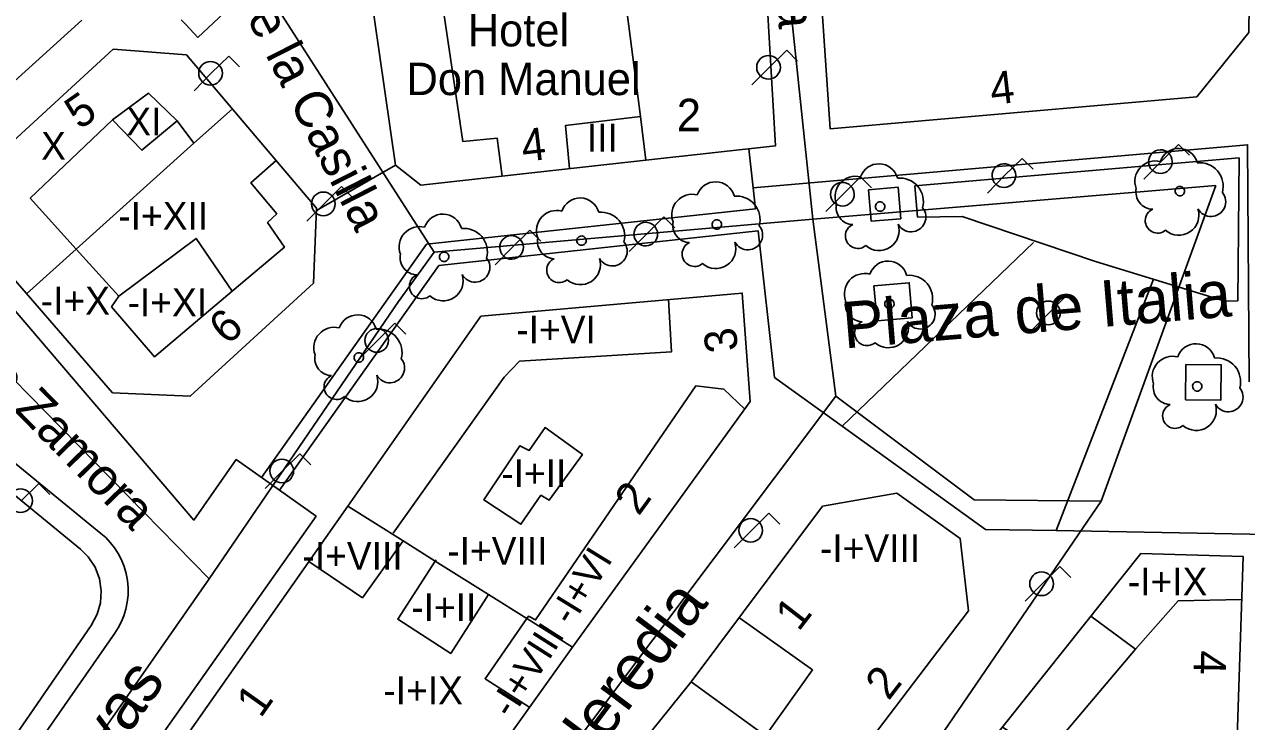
# Model space of a CAD drawing. Extents: x 282771 to 285132, y 4823109 to 4825496.
# Drawn here: x 284687.1 to 284753, y 4824576.9 to 4824614.5 of the extents above; entities that cross this region are included whole.
import ezdxf

# ---------------------------------------------------------------- set-up
doc = ezdxf.new("R2010")
doc.units = 0
for name, color, linetype in [('ACERA-BORDILLO', 7, 'Continuous'), ('ACERA-INTERIOR', 7, 'Continuous'), ('ARBOL', 7, 'Continuous'), ('CALLE-EJE', 7, 'Continuous'), ('CALLE-TEXTO', 7, 'Continuous'), ('EDIFICIO', 7, 'Continuous'), ('FAROLA', 7, 'Continuous'), ('INTERIOR-EDIFICIO', 7, 'Continuous'), ('MEDIANERA', 7, 'Continuous'), ('NUM-LOCAL', 7, 'Continuous'), ('NUM-PORTAL', 7, 'Continuous'), ('TXT-ALTURA-EDIFICIO', 7, 'Continuous'), ('TXT-EDIFICIOS', 7, 'Continuous'), ('ZONA-VERDE', 7, 'Continuous')]:
    doc.layers.add(name, color=color, linetype=linetype)

msp = doc.modelspace()

# ---------------------------------------------------------------- linework, layer by layer
at = {"layer": 'ACERA-BORDILLO'}
for points in [[(284841.102, 4824638.041), (284761.424, 4824614.589), (284761.374, 4824609.252), (284765.414, 4824586.742), (284753.214, 4824587.002), (284742.774, 4824587.202), (284738.964, 4824587.262), (284731.234, 4824592.821), (284727.574, 4824595.461), (284726.693, 4824603.362), (284709.494, 4824601.491), (284700.904, 4824589.371), (284702.884, 4824587.971)], [(284704.134, 4824620.941), (284696.504, 4824613.781), (284695.858, 4824614.477), (284695.604, 4824614.728)], [(284690.245, 4824614.722), (284683.538, 4824608.658)], [(284683.18, 4824603.091), (284696.284, 4824587.771), (284698.554, 4824591.031), (284700.904, 4824589.371)], [(284674.097, 4824601.089), (284691.272, 4824587.049), (284691.53, 4824586.819), (284691.774, 4824586.56), (284691.999, 4824586.272), (284692.201, 4824585.958), (284692.376, 4824585.62), (284692.52, 4824585.262), (284692.63, 4824584.888), (284692.703, 4824584.503), (284692.738, 4824584.113), (284692.734, 4824583.723), (284692.694, 4824583.339), (284692.617, 4824582.966), (284692.509, 4824582.609), (284692.37, 4824582.271), (284692.207, 4824581.955), (284692.021, 4824581.663), (284677.154, 4824560.351)], [(284702.884, 4824587.971), (284675.843, 4824549.688), (284675.675, 4824549.428), (284675.523, 4824549.15), (284675.392, 4824548.855), (284675.284, 4824548.545), (284675.2, 4824548.223), (284675.143, 4824547.891), (284675.114, 4824547.553), (284675.114, 4824547.212), (284675.142, 4824546.873), (284675.2, 4824546.539), (284675.284, 4824546.213), (284675.395, 4824545.898), (284675.529, 4824545.598), (284675.684, 4824545.315), (284675.858, 4824545.051), (284676.048, 4824544.807)]]:
    msp.add_lwpolyline(points, dxfattribs=at)
at = {"layer": 'ACERA-INTERIOR'}
for p, q in [((284726.427, 4824605.681), (284726.194, 4824607.772)), ((284707.154, 4824606.891), (284702.894, 4824604.461)), ((284741.542, 4824602.738), (284731.234, 4824592.821)), ((284748.004, 4824600.757), (284742.774, 4824587.202))]:
    msp.add_line(p, q, dxfattribs=at)
for points in [[(284726.434, 4824605.682), (284753.084, 4824608.002), (284753.163, 4824595.222)], [(284699.924, 4824590.061), (284708.824, 4824602.631), (284726.554, 4824604.542), (284726.427, 4824605.681)], [(284734.394, 4824604.012), (284732.794, 4824603.872), (284732.654, 4824605.572), (284734.254, 4824605.712), (284734.394, 4824604.012)], [(284732.944, 4824600.402), (284733.124, 4824598.512), (284735.004, 4824598.672), (284734.844, 4824600.562), (284732.944, 4824600.402)], [(284751.664, 4824596.132), (284749.764, 4824596.152), (284749.744, 4824594.252), (284751.644, 4824594.232), (284751.664, 4824596.152)]]:
    msp.add_lwpolyline(points, dxfattribs=at)
at = {"layer": 'ARBOL'}
for centre, major_axis, start_param, end_param in [((284749.368, 4824606.759), (0.558, 0.876), 5.552963, 8.096642), ((284748.108, 4824606.029), (0.59, 0.925), 0.313302, 2.497132), ((284750.498, 4824605.759), (0.684, 1.073), 5.018726, 6.951966), ((284733.204, 4824605.932), (0.559, 0.875), 5.553432, 8.097111), ((284724.404, 4824604.962), (0.559, 0.875), 5.553713, 8.097392), ((284731.944, 4824605.202), (0.59, 0.925), 0.313771, 2.497601), ((284734.334, 4824604.932), (0.685, 1.073), 5.019195, 6.952435), ((284717.104, 4824604.091), (0.559, 0.875), 5.553935, 8.097614), ((284723.144, 4824604.232), (0.59, 0.924), 0.314051, 2.497882), ((284725.534, 4824603.962), (0.685, 1.072), 5.019475, 6.952716), ((284747.998, 4824605.459), (-0.503, -0.789), 5.080968, 6.818154), ((284751.108, 4824604.929), (-0.428, -0.672), 5.785444, 9.102068), ((284715.844, 4824603.361), (0.591, 0.924), 0.314274, 2.498104), ((284731.834, 4824604.632), (-0.503, -0.789), 5.081437, 6.818623), ((284734.944, 4824604.102), (-0.429, -0.672), 5.785913, 9.102537), ((284748.238, 4824603.909), (-0.361, -0.567), 4.123441, 7.539675), ((284749.378, 4824604.209), (-0.584, -0.915), 6.13437, 8.734448), ((284709.704, 4824603.221), (0.559, 0.875), 5.554172, 8.097851), ((284718.234, 4824603.091), (0.685, 1.072), 5.019698, 6.952938), ((284723.034, 4824603.662), (-0.503, -0.788), 5.081718, 6.818903), ((284708.444, 4824602.491), (0.591, 0.924), 0.31451, 2.498341), ((284710.834, 4824602.221), (0.685, 1.072), 5.019934, 6.953175), ((284726.144, 4824603.132), (-0.429, -0.672), 5.786194, 9.102818), ((284732.074, 4824603.082), (-0.362, -0.566), 4.12391, 7.540144), ((284733.214, 4824603.382), (-0.584, -0.915), 6.13484, 8.734917), ((284715.734, 4824602.791), (-0.504, -0.788), 5.08194, 6.819125), ((284718.844, 4824602.261), (-0.429, -0.671), 5.786416, 9.10304), ((284723.274, 4824602.112), (-0.362, -0.566), 4.124191, 7.540425), ((284724.414, 4824602.412), (-0.584, -0.915), 6.13512, 8.735198), ((284708.334, 4824601.921), (-0.504, -0.788), 5.082177, 6.819362), ((284711.444, 4824601.391), (-0.429, -0.671), 5.786653, 9.103277), ((284715.974, 4824601.241), (-0.362, -0.566), 4.124413, 7.540647), ((284717.114, 4824601.541), (-0.584, -0.915), 6.135342, 8.73542), ((284732.444, 4824599.962), (0.59, 0.924), 0.313935, 2.497766), ((284733.704, 4824600.692), (0.559, 0.875), 5.553597, 8.097275), ((284708.574, 4824600.371), (-0.362, -0.566), 4.12465, 7.540884), ((284709.714, 4824600.671), (-0.585, -0.915), 6.135579, 8.735657), ((284734.834, 4824599.692), (0.685, 1.073), 5.019359, 6.9526), ((284732.334, 4824599.392), (-0.503, -0.788), 5.081602, 6.818787), ((284735.444, 4824598.862), (-0.429, -0.672), 5.786078, 9.102702), ((284705.104, 4824597.791), (0.56, 0.875), 5.554482, 8.098161), ((284703.844, 4824597.061), (0.591, 0.924), 0.314821, 2.498651), ((284706.234, 4824596.791), (0.686, 1.072), 5.020245, 6.953485), ((284732.574, 4824597.842), (-0.362, -0.566), 4.124075, 7.540309), ((284733.714, 4824598.142), (-0.584, -0.915), 6.135004, 8.735082), ((284750.304, 4824596.232), (0.559, 0.875), 5.553292, 8.096971), ((284703.734, 4824596.491), (-0.504, -0.788), 5.082487, 6.819672), ((284749.044, 4824595.502), (0.59, 0.925), 0.313631, 2.497462), ((284751.434, 4824595.232), (0.684, 1.073), 5.019055, 6.952295), ((284706.844, 4824595.961), (-0.429, -0.671), 5.786963, 9.103587), ((284703.974, 4824594.941), (-0.362, -0.566), 4.12496, 7.541194), ((284705.114, 4824595.241), (-0.585, -0.914), 6.135889, 8.735967), ((284748.934, 4824594.932), (-0.503, -0.789), 5.081298, 6.818483), ((284752.044, 4824594.402), (-0.429, -0.672), 5.785773, 9.102398), ((284749.174, 4824593.382), (-0.361, -0.566), 4.123771, 7.540004), ((284750.314, 4824593.682), (-0.584, -0.915), 6.1347, 8.734778)]:
    msp.add_ellipse(centre, major_axis=major_axis, ratio=0.999977, start_param=start_param, end_param=end_param, dxfattribs=at)
for centre, major_axis in [((284749.438, 4824605.499), (0.137, 0.215)), ((284733.274, 4824604.672), (0.137, 0.215)), ((284724.474, 4824603.702), (0.137, 0.215)), ((284717.174, 4824602.831), (0.137, 0.215)), ((284709.774, 4824601.961), (0.137, 0.214)), ((284733.774, 4824599.432), (0.137, 0.215)), ((284705.174, 4824596.531), (0.137, 0.214)), ((284750.374, 4824594.972), (0.137, 0.215))]:
    msp.add_ellipse(centre, major_axis=major_axis, ratio=0.999977, dxfattribs=at)
at = {"layer": 'CALLE-EJE'}
for p, q in [((284729.644, 4824603.992), (284725.435, 4824644.052)), ((284709.234, 4824602.201), (284693.367, 4824626.962)), ((284697.106, 4824584.599), (284672.897, 4824609.287))]:
    msp.add_line(p, q, dxfattribs=at)
for points in [[(284729.644, 4824603.992), (284751.364, 4824605.802)], [(284751.364, 4824605.802), (284745.184, 4824588.792)], [(284729.644, 4824603.992), (284709.234, 4824602.201), (284707.314, 4824599.551)], [(284730.884, 4824594.452), (284729.644, 4824603.992)], [(284707.314, 4824599.551), (284697.106, 4824584.599)], [(284730.884, 4824594.452), (284688.173, 4824537.58), (284685.423, 4824530.57)], [(284745.184, 4824588.792), (284738.35, 4824588.856), (284730.884, 4824594.452)], [(284745.184, 4824588.792), (284734.004, 4824572.401)], [(284697.106, 4824584.599), (284680.246, 4824560.444), (284670.794, 4824548.49)]]:
    msp.add_lwpolyline(points, dxfattribs=at)
at = {"layer": 'EDIFICIO'}
for points in [[(284750.354, 4824610.582), (284753.144, 4824614.052), (284753.354, 4824630.252), (284753.555, 4824643.362), (284750.985, 4824646.722), (284727.415, 4824638.792), (284730.134, 4824615.452), (284730.574, 4824608.862), (284750.354, 4824610.582)], [(284707.154, 4824606.891), (284708.524, 4824605.821), (284720.654, 4824607.172), (284727.644, 4824607.942), (284727.044, 4824618.112), (284726.584, 4824626.022), (284724.275, 4824636.592), (284716.354, 4824633.462), (284715.354, 4824633.072), (284704.684, 4824624.052), (284705.164, 4824620.752), (284707.154, 4824606.891)], [(284695.894, 4824612.841), (284691.934, 4824613.151), (284684.944, 4824606.741), (284684.774, 4824602.811), (284691.904, 4824594.621), (284696.084, 4824594.441), (284702.724, 4824600.531), (284702.894, 4824604.581), (284695.894, 4824612.841)], [(284679.604, 4824552.911), (284676.354, 4824548.27), (284685.533, 4824538.19), (284690.444, 4824544.271), (284695.094, 4824550.781), (284698.894, 4824556.091), (284702.994, 4824561.751), (284716.684, 4824580.921), (284726.264, 4824594.161), (284725.844, 4824600.002), (284711.754, 4824598.761), (284704.574, 4824588.521), (284691.664, 4824570.111), (284687.794, 4824564.591), (284684.094, 4824559.311), (284679.604, 4824552.911)], [(284658.094, 4824543.35), (284666.264, 4824550.89), (284676.994, 4824562.161), (284677.174, 4824562.421), (284682.204, 4824569.701), (284690.754, 4824582.081), (284691.074, 4824582.691), (284691.254, 4824583.311), (284691.294, 4824583.951), (284691.194, 4824584.601), (284690.954, 4824585.231), (284690.584, 4824585.781), (284690.174, 4824586.191), (284677.364, 4824596.701), (284674.684, 4824596.601), (284663.374, 4824586.581), (284657.444, 4824581.341), (284646.664, 4824571.37), (284638.004, 4824563.8), (284633.374, 4824559.58), (284628.264, 4824554.9), (284622.994, 4824550.05), (284615.093, 4824542.81)], [(284697.023, 4824528.72), (284705.464, 4824539.871), (284708.084, 4824543.331), (284710.394, 4824546.381), (284713.344, 4824550.281), (284716.394, 4824554.311), (284723.364, 4824563.511), (284728.554, 4824570.451), (284730.844, 4824573.431), (284738.034, 4824582.881), (284737.584, 4824586.781), (284734.184, 4824589.221), (284730.174, 4824588.521), (284723.094, 4824579.041), (284720.854, 4824576.281), (284715.804, 4824569.891), (284709.464, 4824561.691), (284706.084, 4824557.321), (284702.384, 4824552.441), (284700.224, 4824549.581), (284697.664, 4824546.171), (284688.873, 4824535.26), (284697.023, 4824528.72)], [(284735.733, 4824533.441), (284737.173, 4824526.081), (284738.643, 4824518.591), (284741.013, 4824506.451), (284742.863, 4824497.031), (284745.643, 4824482.791), (284746.573, 4824482.331), (284755.833, 4824484.511), (284756.273, 4824485.211), (284753.763, 4824498.851), (284752.193, 4824507.161), (284752.133, 4824507.991), (284751.303, 4824519.371), (284750.873, 4824526.101), (284751.414, 4824542.541), (284752.184, 4824565.761), (284752.854, 4824585.802), (284747.334, 4824585.972), (284738.074, 4824574.351), (284737.584, 4824565.731), (284736.284, 4824543.001), (284735.733, 4824533.441)]]:
    msp.add_lwpolyline(points, dxfattribs=at)
at = {"layer": 'FAROLA'}
for p, q in [((284728.239, 4824613.102), (284727.299, 4824612.172)), ((284728.829, 4824612.512), (284728.239, 4824613.102)), ((284698.16, 4824612.782), (284697.22, 4824611.852)), ((284698.75, 4824612.192), (284698.16, 4824612.782)), ((284697.22, 4824611.852), (284696.29, 4824610.912)), ((284727.299, 4824612.172), (284726.369, 4824611.232)), ((284749.364, 4824608.021), (284748.424, 4824607.09)), ((284749.954, 4824607.431), (284749.364, 4824608.021)), ((284740.928, 4824607.265), (284739.988, 4824606.335)), ((284741.518, 4824606.675), (284740.928, 4824607.265)), ((284748.424, 4824607.09), (284747.494, 4824606.15)), ((284704.24, 4824605.742), (284703.3, 4824604.812)), ((284704.83, 4824605.152), (284704.24, 4824605.742)), ((284732.22, 4824606.263), (284731.28, 4824605.333)), ((284732.81, 4824605.673), (284732.22, 4824606.263)), ((284739.988, 4824606.335), (284739.058, 4824605.395)), ((284731.28, 4824605.333), (284730.35, 4824604.393)), ((284703.3, 4824604.812), (284702.37, 4824603.872)), ((284721.625, 4824604.113), (284720.685, 4824603.183)), ((284722.215, 4824603.523), (284721.625, 4824604.113)), ((284714.388, 4824603.394), (284713.448, 4824602.464)), ((284714.978, 4824602.804), (284714.388, 4824603.394)), ((284720.685, 4824603.183), (284719.755, 4824602.243)), ((284713.448, 4824602.464), (284712.518, 4824601.524)), ((284743.325, 4824599.867), (284742.385, 4824598.937)), ((284743.915, 4824599.277), (284743.325, 4824599.867)), ((284742.385, 4824598.937), (284741.455, 4824597.997)), ((284707.12, 4824598.382), (284706.18, 4824597.452)), ((284707.71, 4824597.792), (284707.12, 4824598.382)), ((284706.18, 4824597.452), (284705.25, 4824596.512)), ((284702, 4824591.343), (284701.06, 4824590.413)), ((284702.59, 4824590.753), (284702, 4824591.343)), ((284701.06, 4824590.413), (284700.13, 4824589.473)), ((284687.92, 4824589.743), (284686.98, 4824588.813)), ((284688.51, 4824589.153), (284687.92, 4824589.743)), ((284727.279, 4824588.143), (284726.339, 4824587.213)), ((284727.869, 4824587.553), (284727.279, 4824588.143)), ((284726.339, 4824587.213), (284725.409, 4824586.273)), ((284742.959, 4824585.263), (284742.019, 4824584.333)), ((284743.549, 4824584.673), (284742.959, 4824585.263)), ((284742.019, 4824584.333), (284741.089, 4824583.393))]:
    msp.add_line(p, q, dxfattribs=at)
for centre in [(284697.18, 4824611.852), (284727.259, 4824612.172), (284703.26, 4824604.812), (284706.14, 4824597.452), (284701.02, 4824590.413), (284686.94, 4824588.813), (284726.299, 4824587.213), (284741.979, 4824584.333)]:
    msp.add_circle(centre, 0.638, dxfattribs=at)
for centre, major_axis in [((284748.384, 4824607.09), (0.342, 0.538)), ((284739.948, 4824606.335), (0.342, 0.538)), ((284731.24, 4824605.333), (0.342, 0.538)), ((284720.645, 4824603.183), (0.342, 0.538)), ((284713.408, 4824602.464), (0.342, 0.538)), ((284742.345, 4824598.937), (0.343, 0.537))]:
    msp.add_ellipse(centre, major_axis=major_axis, ratio=0.999977, dxfattribs=at)
at = {"layer": 'INTERIOR-EDIFICIO'}
for points in [[(284714.994, 4824589.111), (284713.914, 4824587.541), (284711.914, 4824588.851), (284713.854, 4824591.771), (284714.364, 4824591.521), (284715.214, 4824592.751), (284717.224, 4824591.301), (284715.444, 4824588.841), (284714.994, 4824589.111)], [(284712.173, 4824583.752), (284709.296, 4824585.557), (284707.274, 4824582.421), (284710.134, 4824580.581), (284712.173, 4824583.752)]]:
    msp.add_lwpolyline(points, dxfattribs=at)
at = {"layer": 'MEDIANERA'}
for p, q in [((284696.284, 4824608.081), (284698.364, 4824609.927)), ((284696.284, 4824608.081), (284695.384, 4824609.281)), ((284720.654, 4824607.172), (284720.352, 4824609.523)), ((284689.934, 4824602.371), (284696.284, 4824608.081)), ((284687.258, 4824599.958), (284689.934, 4824602.371)), ((284689.934, 4824602.371), (284692.234, 4824599.841)), ((284707.564, 4824586.645), (284704.574, 4824588.521)), ((284714.233, 4824582.46), (284712.173, 4824583.752)), ((284716.684, 4824580.921), (284714.233, 4824582.46)), ((284747.034, 4824580.812), (284744.639, 4824582.59)), ((284727.094, 4824576.141), (284723.094, 4824579.051))]:
    msp.add_line(p, q, dxfattribs=at)
for points in [[(284712.894, 4824606.301), (284712.634, 4824608.351), (284710.774, 4824608.181), (284709.014, 4824620.082), (284705.344, 4824619.511)], [(284725.074, 4824617.815), (284719.394, 4824616.962), (284719.455, 4824616.492), (284720.352, 4824609.523)], [(284691.894, 4824609.341), (284693.844, 4824610.771), (284695.384, 4824609.281)], [(284691.894, 4824609.341), (284687.464, 4824605.111), (284689.934, 4824602.371)], [(284695.384, 4824609.281), (284693.484, 4824607.701), (284691.894, 4824609.341)], [(284716.534, 4824606.711), (284716.314, 4824609.032), (284720.352, 4824609.523)], [(284698.354, 4824600.101), (284701.164, 4824602.471), (284700.254, 4824603.801), (284700.754, 4824604.281), (284699.354, 4824605.951), (284700.714, 4824607.155)], [(284698.354, 4824600.101), (284696.404, 4824602.951), (284692.234, 4824599.841)], [(284692.234, 4824599.841), (284691.844, 4824599.261), (284694.154, 4824596.571), (284698.354, 4824600.101)], [(284721.864, 4824599.651), (284722.034, 4824596.841), (284713.844, 4824596.331), (284713.004, 4824595.471), (284707.024, 4824587.061)], [(284714.233, 4824582.46), (284714.324, 4824582.591), (284714.704, 4824582.381), (284723.334, 4824595.001), (284724.854, 4824594.831), (284725.974, 4824593.751)], [(284702.484, 4824585.531), (284705.364, 4824583.581), (284707.564, 4824586.645)], [(284707.564, 4824586.645), (284709.296, 4824585.557), (284709.344, 4824585.631)], [(284747.034, 4824580.812), (284749.334, 4824583.422), (284752.774, 4824583.492)], [(284714.394, 4824577.661), (284711.984, 4824579.211), (284714.233, 4824582.46)], [(284725.714, 4824582.471), (284729.624, 4824579.691), (284727.094, 4824576.141)], [(284739.875, 4824576.611), (284740.934, 4824575.901), (284742.804, 4824575.791), (284747.034, 4824580.812)]]:
    msp.add_lwpolyline(points, dxfattribs=at)
at = {"layer": 'ZONA-VERDE'}
for p, q in [((284735.144, 4824605.792), (284752.634, 4824607.302)), ((284752.634, 4824607.302), (284752.555, 4824599.577)), ((284735.294, 4824604.092), (284735.144, 4824605.792)), ((284737.693, 4824604.135), (284735.294, 4824604.092)), ((284744.89, 4824601.711), (284737.693, 4824604.135)), ((284751.854, 4824599.576), (284744.89, 4824601.711)), ((284752.555, 4824599.577), (284751.854, 4824599.576))]:
    msp.add_line(p, q, dxfattribs=at)

# ---------------------------------------------------------------- texts
at = {"layer": 'CALLE-TEXTO'}
for s, height, rotation, p in [('Calle la Casilla', 2, 274.57664, (284726.412, 4824631.842)), ('Trv. de la Casilla', 2, 296.96846, (284696.011, 4824620.955)), ('Plaza de Italia', 2.5, 4.76417, (284731.349, 4824597.014)), ('Calle Zamora', 2, 314.43852, (284681.743, 4824598.585)), ('Calle Ruperto Velasco Heredia', 2.5, 53.09314, (284696.499, 4824546.585)), ('Calle Linares Rivas', 2.5, 55.08357, (284678.311, 4824555.488))]:
    msp.add_text(s, height=height, rotation=rotation, dxfattribs=at).set_placement(p)
at = {"layer": 'NUM-LOCAL'}
for s, rotation, p in [('4', 6.64066, (284739.298, 4824610.138)), ('5', 34.85002, (284690.118, 4824608.776)), ('2', 0.00061, (284722.316, 4824608.728)), ('4', 6.64066, (284714.036, 4824607.068)), ('3', 98.73399, (284725.65, 4824596.946)), ('2', 52.35013, (284733.73, 4824577.988))]:
    msp.add_text(s, height=1.75, rotation=rotation, dxfattribs=at).set_placement(p)
at = {"layer": 'NUM-PORTAL'}
for s, rotation, p in [('6', 42.42034, (284698.101, 4824597.148)), ('2', 54.07009, (284720.258, 4824587.94)), ('1', 52.35013, (284728.881, 4824581.711)), ('4', 268.78943, (284750.19, 4824580.749)), ('1', 54.74007, (284699.881, 4824577.044))]:
    msp.add_text(s, height=1.75, rotation=rotation, dxfattribs=at).set_placement(p)
at = {"layer": 'TXT-ALTURA-EDIFICIO'}
for s, rotation, p in [('XI', 0.00061, (284692.638, 4824608.501)), ('III', 0.00061, (284717.462, 4824607.632)), ('X', 0.00061, (284688.048, 4824607.191)), ('-I+XII', 0.00061, (284692.206, 4824603.421)), ('-I+X', 0.00061, (284688.025, 4824598.841)), ('-I+XI', 0.00061, (284692.706, 4824598.751)), ('-I+VI', 0.00061, (284713.662, 4824597.291)), ('-I+II', 0.00061, (284712.85, 4824589.541)), ('-I+VIII', 0.00061, (284709.941, 4824585.361)), ('-I+VIII', 0.00061, (284730.031, 4824585.501)), ('-I+VIII', 0.00061, (284702.131, 4824585.091)), ('-I+VI', 58.43926, (284716.656, 4824582.012)), ('-I+IX', 0.00061, (284746.625, 4824583.702)), ('-I+II', 0.00061, (284708, 4824582.321)), ('-I+VIII', 57.4825, (284713.405, 4824577.005)), ('-I+IX', 0.00061, (284706.495, 4824577.841))]:
    msp.add_text(s, height=1.5, rotation=rotation, dxfattribs=at).set_placement(p)
at = {"layer": 'TXT-EDIFICIOS'}
for s, p in [('Hotel ', (284711.048, 4824613.3)), ('Don Manuel', (284707.746, 4824610.675))]:
    msp.add_text(s, height=1.75, rotation=0.00061, dxfattribs=at).set_placement(p)

doc.saveas('drawing.dxf')
